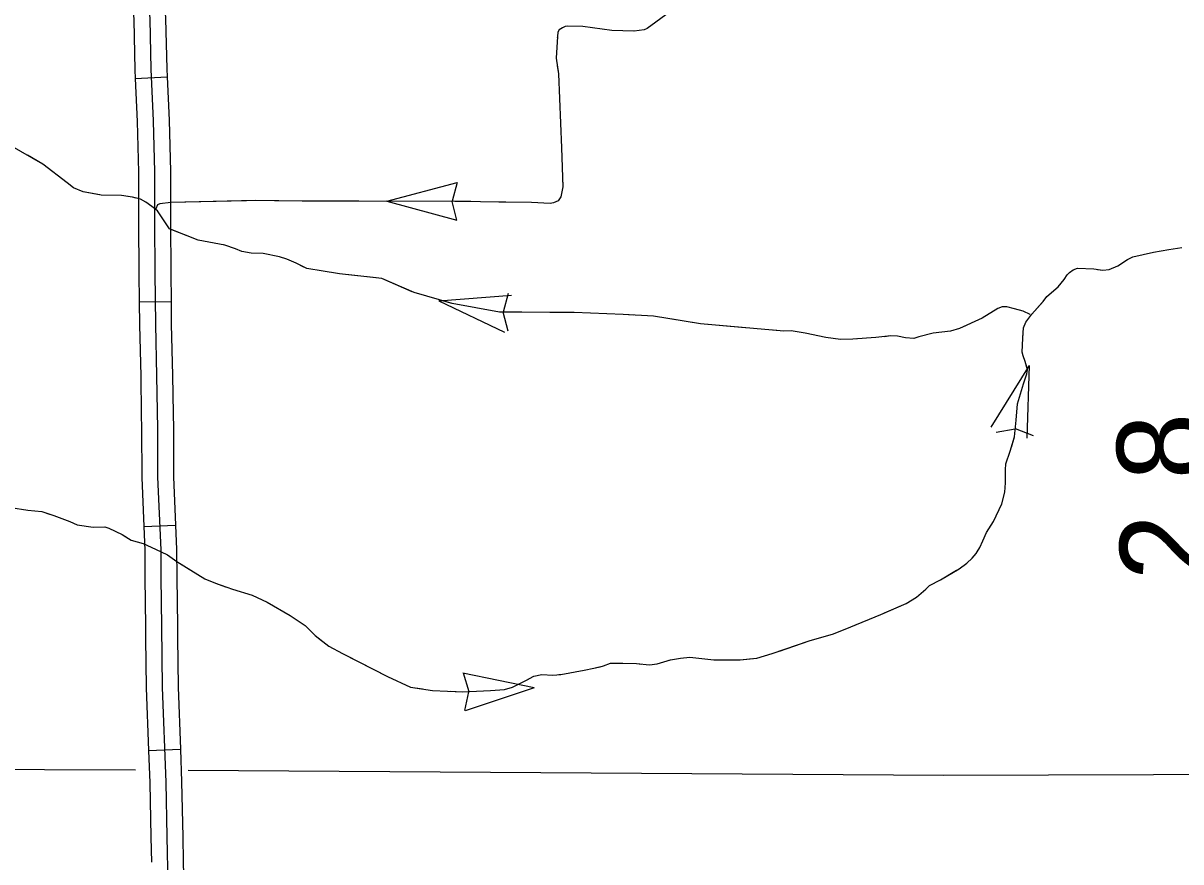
# Model space of a CAD drawing. Extents: x 1084508 to 1142749, y 1057638 to 1093403.
# Drawn here: x 1119309 to 1121021, y 1067512 to 1068753 of the extents above; entities that cross this region are included whole.
import ezdxf

# ---------------------------------------------------------------- set-up
doc = ezdxf.new("R2010")
doc.units = 0
for name, color, linetype in [('Level 4', 7, 'Continuous'), ('Level 43', 7, 'Continuous'), ('Level 45', 7, 'Continuous'), ('Level 48', 7, 'Continuous')]:
    doc.layers.add(name, color=color, linetype=linetype)

msp = doc.modelspace()

# ---------------------------------------------------------------- linework, layer by layer
at = {"layer": 'Level 4'}
for points in [[(1119475, 1067647.7), (1118800.5, 1067650.1)], [(1121135.5, 1067641.5), (1120670.4, 1067639.7), (1119552.8, 1067647.3)]]:
    msp.add_lwpolyline(points, dxfattribs=at)
at = {"layer": 'Level 43'}
for p, q in [((1119846.4, 1068489.1), (1119950.5, 1068516.8)), ((1119950.5, 1068516.8), (1119943.1, 1068489.1)), ((1119846.4, 1068489.1), (1119950.4, 1068461.1)), ((1119950.4, 1068461.1), (1119943.1, 1068488.8)), ((1119923.6, 1068341.7), (1120031, 1068350.2)), ((1120026.3, 1068352.9), (1120018.7, 1068325.2)), ((1119923.6, 1068341.7), (1120020.9, 1068295.4)), ((1120026, 1068297.2), (1120018.7, 1068324.9)), ((1120796.7, 1068246.4), (1120739.9, 1068154.8)), ((1120796.7, 1068246.4), (1120793.3, 1068138.7)), ((1120747.7, 1068147.8), (1120775.9, 1068152.4)), ((1120803.2, 1068142.3), (1120776.3, 1068152.4)), ((1120064.5, 1067769.4), (1119959, 1067791.1)), ((1119959.3, 1067791.5), (1119968, 1067764.2)), ((1119962, 1067735.8), (1119968.1, 1067763.8)), ((1120064.5, 1067769.4), (1119962.3, 1067735.4))]:
    msp.add_line(p, q, dxfattribs=at)
for points in [[(1120264.5, 1068768.8), (1120231.6, 1068744.7), (1120227.1, 1068742.6), (1120212.4, 1068740.5), (1120179.5, 1068741.5), (1120136.4, 1068747.5), (1120113.3, 1068748.2), (1120110.5, 1068747.8), (1120106.3, 1068745.7), (1120101.7, 1068742.6), (1120099.6, 1068739.1), (1120098.9, 1068732.8), (1120097.2, 1068700.9), (1120100.3, 1068677.4), (1120104.9, 1068568.1), (1120107, 1068510.7), (1120104.2, 1068495.6), (1120100, 1068489.7), (1120093, 1068486.8), (1120088.1, 1068485.8), (1120060.8, 1068487.2), (1119947.3, 1068489), (1119721.2, 1068489.3), (1119652.2, 1068490.4), (1119527.2, 1068487.2), (1119511.1, 1068485.4), (1119507.6, 1068483.7), (1119504.8, 1068477.7)], [(1120211.5, 1068740.5), (1120179.5, 1068741.5), (1120136.4, 1068747.5), (1120113.3, 1068748.2), (1120110.5, 1068747.8), (1120106.3, 1068745.7), (1120101.7, 1068742.6), (1120099.6, 1068739.1), (1120098.9, 1068732.8), (1120098.8, 1068730.6)], [(1120098.7, 1068689.3), (1120100.3, 1068677.4), (1120104.9, 1068568.1), (1120105, 1068565.2)], [(1120798.3, 1068321.7), (1120787.7, 1068326.5), (1120775.2, 1068329.9), (1120763.7, 1068332.8), (1120756.9, 1068332.8), (1120750.2, 1068330.4), (1120727.1, 1068316.4), (1120693.4, 1068301), (1120680.4, 1068297.1), (1120654.8, 1068293.8), (1120633.6, 1068288.5), (1120625.9, 1068286.1), (1120613.9, 1068287), (1120601.9, 1068289.4), (1120592.2, 1068289.9), (1120570.1, 1068287.5), (1120535.9, 1068285.1), (1120517.6, 1068284.6), (1120495.9, 1068287.5), (1120465.6, 1068293.8), (1120444.9, 1068297.6), (1120433.8, 1068297.1), (1120310.5, 1068307.7), (1120241.2, 1068319.3), (1120196.4, 1068321.7), (1120123.7, 1068324.6), (1120013.4, 1068325.1), (1119943.1, 1068338.1), (1119887.2, 1068354), (1119839.1, 1068374.7), (1119776.5, 1068381.9), (1119728.3, 1068389.6), (1119712.4, 1068397.4), (1119698.5, 1068403.6), (1119687.9, 1068407), (1119663.8, 1068411.8), (1119646, 1068412.3), (1119632, 1068414.7), (1119622.9, 1068419), (1119607, 1068424.3), (1119567.5, 1068431.6), (1119525.1, 1068448.4), (1119515.5, 1068462.9), (1119507.3, 1068474.9), (1119499.1, 1068481.2), (1119490, 1068487.9), (1119482.3, 1068492.3), (1119470.7, 1068495.1), (1119454.3, 1068497.6), (1119424, 1068498), (1119397.5, 1068503.3), (1119383.1, 1068509.1), (1119373.9, 1068516.3), (1119337.8, 1068543.8), (1119289.2, 1068572.2)], [(1119422.4, 1068498.4), (1119397.5, 1068503.3), (1119383.1, 1068509.1), (1119373.9, 1068516.3), (1119337.8, 1068543.8), (1119315.1, 1068557.1)], [(1120106.5, 1068523.8), (1120107, 1068510.7), (1120104.2, 1068495.6), (1120100, 1068489.7), (1120093, 1068486.8), (1120088.1, 1068485.8), (1120060.8, 1068487.2), (1120012.1, 1068487.9)], [(1119475.7, 1068493.9), (1119470.7, 1068495.1), (1119463.7, 1068496.2)], [(1119639.3, 1068490), (1119526.6, 1068487.2)], [(1119742.8, 1068489.3), (1119721.2, 1068489.3), (1119680.7, 1068489.9)], [(1119805, 1068489.2), (1119742.8, 1068489.3)], [(1119970.7, 1068488.6), (1119947.3, 1068489), (1119846.4, 1068489.1)], [(1119564.9, 1068432.6), (1119526, 1068448.1)], [(1119724.1, 1068391.7), (1119712.4, 1068397.4), (1119698.5, 1068403.6), (1119687.9, 1068407), (1119663.8, 1068411.8), (1119646, 1068412.3), (1119632, 1068414.7), (1119622.9, 1068419), (1119607, 1068424.3), (1119605.5, 1068424.6)], [(1120761.8, 1068091.7), (1120762.3, 1068100.7), (1120768.4, 1068119.6), (1120775, 1068140.5), (1120777.4, 1068165.6), (1120779.5, 1068189.4), (1120788.5, 1068219.3), (1120793.4, 1068234.1), (1120794.2, 1068239.8), (1120791, 1068252.1), (1120787.7, 1068260.7), (1120786.4, 1068266.1), (1120787.3, 1068286.6), (1120788.1, 1068301.8), (1120791.8, 1068310.4), (1120800.4, 1068322.3), (1120817.6, 1068341.1), (1120822.9, 1068348.5), (1120839.8, 1068362.5), (1120848.4, 1068373.6), (1120852.9, 1068380.5), (1120856.2, 1068383.8), (1120861.9, 1068387.5), (1120868.1, 1068390), (1120892.2, 1068389.1), (1120905.8, 1068387.1), (1120915.2, 1068388.3), (1120927.9, 1068393.7), (1120942.3, 1068403.1), (1120950.1, 1068406.8), (1120980.8, 1068413.8), (1121003, 1068417.9), (1121022.6, 1068420.7)], [(1120897.9, 1068388.3), (1120905.8, 1068387.1), (1120915.2, 1068388.3), (1120927.9, 1068393.7), (1120942.3, 1068403.1), (1120950.1, 1068406.8), (1120980.8, 1068413.8), (1121003, 1068417.9), (1121016, 1068419.8)], [(1119826.3, 1068376.2), (1119776.5, 1068381.9), (1119764.6, 1068383.8)], [(1120816.1, 1068339.5), (1120817.6, 1068341.1), (1120822.9, 1068348.5), (1120839.8, 1068362.5), (1120848.4, 1068373.6), (1120852.9, 1068380.5), (1120856.2, 1068383.8), (1120857.8, 1068384.9)], [(1119884.3, 1068355.2), (1119839.1, 1068374.7), (1119826.3, 1068376.2)], [(1120046.4, 1068324.9), (1120013.4, 1068325.1), (1119943.1, 1068338.1), (1119924.1, 1068343.5)], [(1120798.3, 1068321.7), (1120787.7, 1068326.5), (1120775.2, 1068329.9), (1120763.7, 1068332.8), (1120756.9, 1068332.8), (1120750.2, 1068330.4), (1120740.1, 1068324.3)], [(1120787.3, 1068287), (1120788.1, 1068301.8), (1120791.8, 1068310.4), (1120800.4, 1068322.3), (1120816.1, 1068339.5)], [(1120212, 1068320.9), (1120196.4, 1068321.7), (1120123.7, 1068324.6), (1120087.8, 1068324.8)], [(1120376.5, 1068302.1), (1120310.5, 1068307.7), (1120253.3, 1068317.3)], [(1120540.8, 1068285.5), (1120535.9, 1068285.1), (1120517.6, 1068284.6), (1120495.9, 1068287.5), (1120465.6, 1068293.8), (1120444.9, 1068297.6), (1120433.8, 1068297.1), (1120417.8, 1068298.5)], [(1120703.3, 1068305.5), (1120693.4, 1068301), (1120680.4, 1068297.1), (1120654.8, 1068293.8), (1120633.6, 1068288.5), (1120625.9, 1068286.1), (1120613.9, 1068287), (1120601.9, 1068289.4), (1120592.2, 1068289.9), (1120582.1, 1068288.8)], [(1120770.3, 1068125.5), (1120775, 1068140.5), (1120777.4, 1068165.6), (1120779.5, 1068189.4), (1120788.5, 1068219.3), (1120793.4, 1068234.1), (1120794.2, 1068239.8), (1120792.5, 1068246.5)], [(1119760.9, 1067831.2), (1119781, 1067820.1), (1119847.8, 1067786.1), (1119881.8, 1067770.5), (1119914.2, 1067765.6), (1119958.5, 1067763.5), (1119999.9, 1067765.6), (1120020.9, 1067766.8), (1120032.3, 1067770.5), (1120052, 1067780.4), (1120064.3, 1067786.9), (1120075.8, 1067789), (1120092.2, 1067788.1), (1120104.1, 1067789.4), (1120138.5, 1067795.5), (1120152.9, 1067798.4), (1120167.2, 1067802.1), (1120177.5, 1067806.2), (1120195.5, 1067806.2), (1120216, 1067805.4), (1120234.9, 1067803.3), (1120246.4, 1067805), (1120266.1, 1067811.1), (1120280.8, 1067813.2), (1120294.8, 1067814.8), (1120330.5, 1067811.1), (1120369.4, 1067810.7), (1120394, 1067813.6), (1120416.6, 1067820.1), (1120471.1, 1067839), (1120507.2, 1067849.3), (1120533, 1067859.5), (1120577.3, 1067878), (1120614.6, 1067894.4), (1120629.8, 1067903.4), (1120643.7, 1067915.3), (1120649.1, 1067920.7), (1120665.5, 1067929.3), (1120693, 1067945.7), (1120704.4, 1067953.9), (1120712.6, 1067961.3), (1120718.4, 1067968.2), (1120723.7, 1067976.9), (1120728.2, 1067987.1), (1120733.6, 1067999.4), (1120743.8, 1068015.4), (1120756.1, 1068041.7), (1120760.6, 1068058.9), (1120761.8, 1068072.9), (1120761.8, 1068091.7)], [(1120719.8, 1067970.6), (1120723.7, 1067976.9), (1120728.2, 1067987.1), (1120733.6, 1067999.4), (1120743.8, 1068015.4), (1120756.1, 1068041.7), (1120760.6, 1068058.9), (1120761.8, 1068072.9), (1120761.8, 1068085.4)], [(1119290.5, 1068036.3), (1119315.9, 1068032.2), (1119336.5, 1068030.2), (1119354.1, 1068024.4), (1119377.9, 1068015.4), (1119388.5, 1068010.5), (1119412.3, 1068007.2), (1119429.5, 1068007.6), (1119435.7, 1068005.6), (1119455, 1067996.5), (1119468.5, 1067987.9), (1119486.1, 1067983), (1119504.6, 1067974.8), (1119522.2, 1067966.2), (1119536.2, 1067956.3), (1119577.6, 1067930.9), (1119593.2, 1067924.3), (1119618.6, 1067915.3), (1119647.3, 1067906.7), (1119669.8, 1067896.4), (1119703.9, 1067876.3), (1119726, 1067861.6), (1119740.4, 1067846.8), (1119760.9, 1067831.2)], [(1119343.2, 1068028), (1119354.1, 1068024.4), (1119377.9, 1068015.4), (1119388.5, 1068010.5), (1119412.3, 1068007.2), (1119429.5, 1068007.6), (1119435.7, 1068005.6), (1119455, 1067996.5), (1119460.6, 1067992.9)], [(1119540.2, 1067953.8), (1119577.6, 1067930.9), (1119593.2, 1067924.3), (1119607.9, 1067919.1)], [(1120582.8, 1067880.4), (1120614.6, 1067894.4), (1120629.8, 1067903.4), (1120643.7, 1067915.3), (1120649.1, 1067920.7), (1120665.5, 1067929.3), (1120689.1, 1067943.4)], [(1119647.4, 1067906.6), (1119669.8, 1067896.4), (1119703.9, 1067876.3), (1119726, 1067861.6), (1119740.4, 1067846.8), (1119750.7, 1067839)], [(1120427.3, 1067823.8), (1120471.1, 1067839), (1120507.2, 1067849.3), (1120533, 1067859.5), (1120544.6, 1067864.4)], [(1119786, 1067817.6), (1119847.8, 1067786.1), (1119881.8, 1067770.5), (1119899.2, 1067767.9)], [(1120101.2, 1067789.1), (1120104.1, 1067789.4), (1120138.5, 1067795.5), (1120152.9, 1067798.4), (1120162.2, 1067800.8)], [(1120162.2, 1067800.8), (1120167.2, 1067802.1), (1120177.5, 1067806.2), (1120195.5, 1067806.2), (1120216, 1067805.4), (1120223.4, 1067804.6)], [(1120263.8, 1067810.4), (1120266.1, 1067811.1), (1120280.8, 1067813.2), (1120294.8, 1067814.8), (1120330.5, 1067811.1), (1120369.4, 1067810.7), (1120387.4, 1067812.8)], [(1119940.4, 1067764.4), (1119958.5, 1067763.5), (1119999.9, 1067765.6), (1120020.9, 1067766.8), (1120032.3, 1067770.5), (1120052, 1067780.4), (1120060.6, 1067784.9)]]:
    msp.add_lwpolyline(points, dxfattribs=at)
at = {"layer": 'Level 45'}
for p, q in [((1119474.6, 1068670.8), (1119521.6, 1068673)), ((1119480.4, 1068340.2), (1119527.5, 1068340.8)), ((1119487.2, 1068008.2), (1119534.2, 1068010.2)), ((1119494.3, 1067676.9), (1119541.3, 1067678.7))]:
    msp.add_line(p, q, dxfattribs=at)
for points in [[(1119473.9, 1069334.3), (1119474.2, 1069268.8), (1119478.5, 1069132.7), (1119485.2, 1068983.9), (1119491.6, 1068832.5), (1119496, 1068757.9), (1119497.5, 1068684.3), (1119501, 1068608.2), (1119503, 1068532.6), (1119503.1, 1068458.3), (1119503.4, 1068383.2), (1119504.4, 1068306.8), (1119506.1, 1068230.7), (1119507.4, 1068152.7), (1119507.6, 1068081), (1119512.2, 1067973.4), (1119512.3, 1067932.5), (1119513.3, 1067860.3), (1119514.4, 1067769.9), (1119519.6, 1067629.9), (1119521.2, 1067548.9), (1119524.2, 1067409.1)], [(1119467.9, 1068836.5), (1119468.1, 1068831.4), (1119472.4, 1068757), (1119474, 1068683.5), (1119474.6, 1068670.8)], [(1119515, 1068838.5), (1119515.2, 1068833.7), (1119519.5, 1068758.8), (1119521.1, 1068685.1), (1119521.6, 1068673)], [(1119521.6, 1068673), (1119524.5, 1068609), (1119526.5, 1068532.9), (1119526.6, 1068506.3)], [(1119474.6, 1068670.8), (1119477.5, 1068607.3), (1119479.5, 1068532.3), (1119479.5, 1068506.2)], [(1119479.5, 1068506.2), (1119479.5, 1068458.3), (1119479.9, 1068383), (1119480.4, 1068340.2)], [(1119526.6, 1068506.3), (1119526.6, 1068458.4), (1119527, 1068383.4), (1119527.5, 1068340.8)], [(1119480.4, 1068340.2), (1119480.8, 1068306.4), (1119482.6, 1068230.2), (1119483.5, 1068174.4)], [(1119527.5, 1068340.8), (1119527.9, 1068307.2), (1119529.6, 1068231.2), (1119530.5, 1068175.2)], [(1119530.5, 1068175.2), (1119530.9, 1068152.9), (1119531.2, 1068081.5), (1119534.2, 1068010.2)], [(1119483.5, 1068174.4), (1119483.8, 1068152.4), (1119484.1, 1068080.4), (1119487.2, 1068008.2)], [(1119487.2, 1068008.2), (1119488.7, 1067972.9), (1119488.8, 1067932.3), (1119489.7, 1067860), (1119489.9, 1067843.2)], [(1119534.2, 1068010.2), (1119535.7, 1067974), (1119535.9, 1067932.7), (1119536.8, 1067860.6), (1119537, 1067843.8)], [(1119489.9, 1067843.2), (1119490.8, 1067769.3), (1119494.3, 1067676.9)], [(1119537, 1067843.8), (1119537.9, 1067770.5), (1119541.3, 1067678.7)], [(1119541.3, 1067678.7), (1119543.1, 1067630.6), (1119544.7, 1067549.3), (1119545.5, 1067512.6)], [(1119494.3, 1067676.9), (1119496, 1067629.2), (1119497.6, 1067548.4), (1119498.4, 1067511.6)], [(1119545.5, 1067512.6), (1119547.7, 1067409.8), (1119550, 1067347.3)]]:
    msp.add_lwpolyline(points, dxfattribs=at)

# ---------------------------------------------------------------- texts
at = {"layer": 'Level 48'}
msp.add_text('2.8', height=132.58, rotation=91.7331, dxfattribs=at).set_placement((1121064.9, 1067931.1))

doc.saveas('drawing.dxf')
